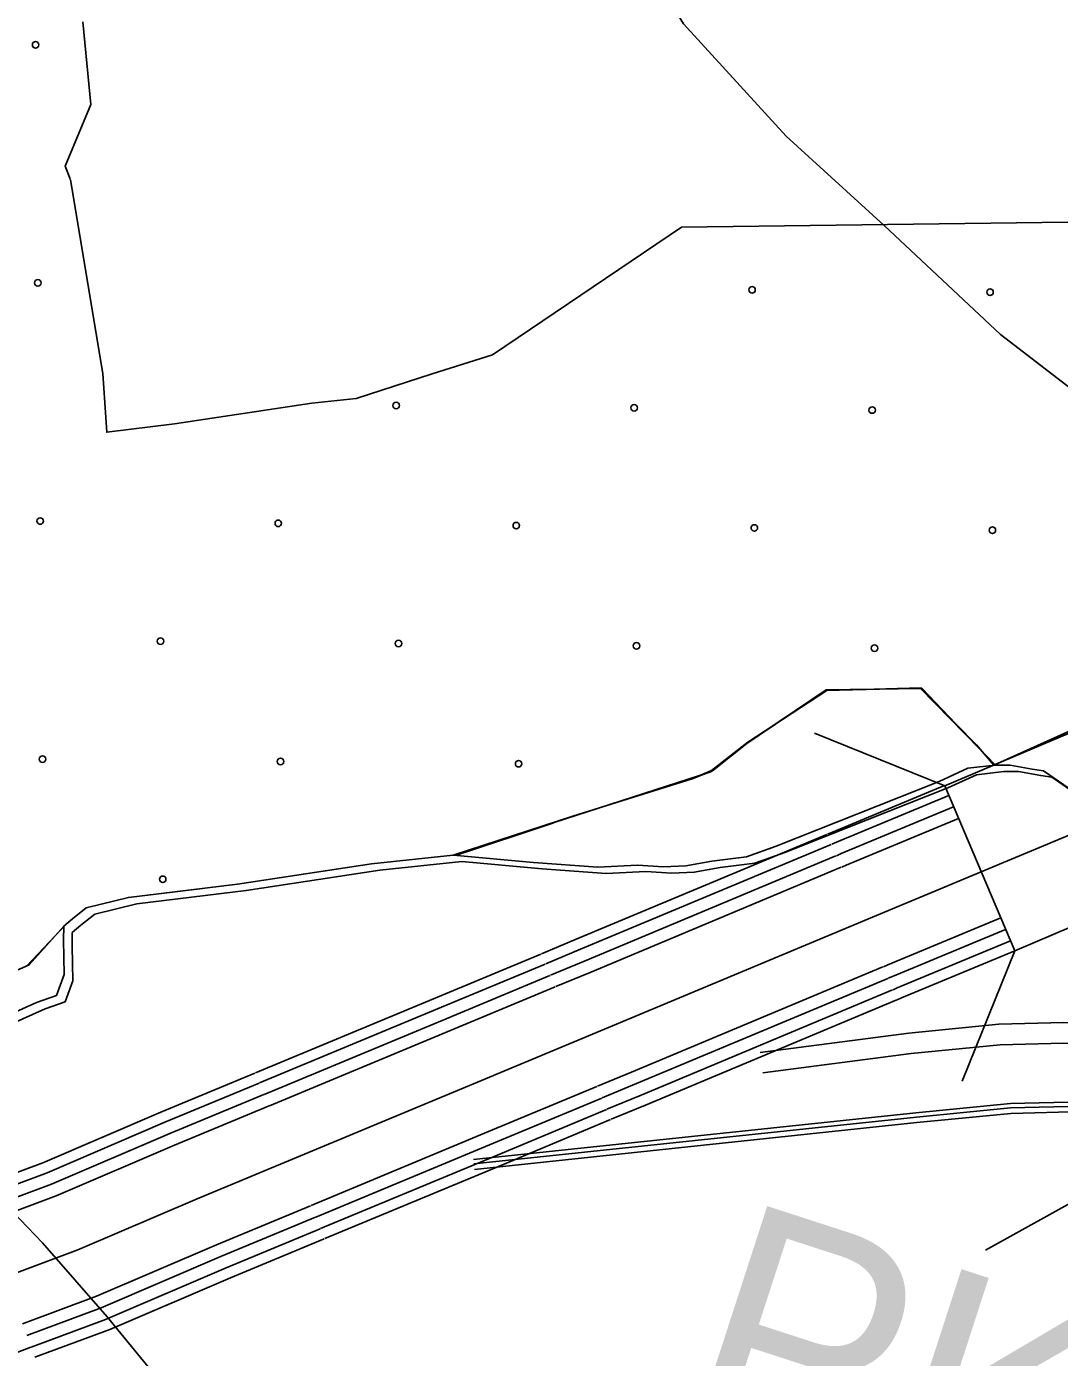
# Model space of a CAD drawing. Extents: x 1551132 to 1791609, y 378168 to 563823.
# Drawn here: x 1649153 to 1650822, y 472556 to 474705 of the extents above; entities that cross this region are included whole.
import ezdxf

# ---------------------------------------------------------------- set-up
doc = ezdxf.new("R2010")
doc.units = 0
for name, color, linetype in [('DESIGN - EROSION CONTROL - Devices', 7, 'Continuous'), ('DESIGN - ROW - Right-of-Way and Easement Labels', 7, 'Continuous'), ('DESIGN - SCRATCH - User 1', 7, 'Continuous'), ('DESIGN - TRAFFIC CONTROL PERMANENT - Pavement Marking Text', 7, 'Continuous'), ('DESIGN - TRANSPORTATION - Edge of Traveled Way', 7, 'Continuous'), ('SURVEY - CENTERLINE - Preliminary Text', 7, 'Continuous'), ('SURVEY - CONTOURS - Intermediate with optional Text', 7, 'Continuous'), ('SURVEY - DRAINAGE - Storm Sewer', 7, 'Continuous'), ('SURVEY - PROPERTY - Political Boundaries Text', 7, 'Continuous'), ('SURVEY - TRANSPORTATION - Roads', 7, 'Continuous'), ('SURVEY - VEGETATION - Features with Text', 7, 'Continuous')]:
    doc.layers.add(name, color=color, linetype=linetype)

msp = doc.modelspace()

# ---------------------------------------------------------------- linework, layer by layer
at = {"layer": 'DESIGN - EROSION CONTROL - Devices'}
for centre in [(1649167.813, 474675.911), (1649167.813, 474675.911), (1649171.547, 474291.358), (1649171.547, 474291.358), (1650325.206, 474280.157), (1650325.206, 474280.157), (1650709.759, 474276.424), (1650709.759, 474276.424), (1649750.243, 474093.481), (1649750.243, 474093.481), (1650134.796, 474089.747), (1650134.796, 474089.747), (1650519.349, 474086.014), (1650519.349, 474086.014), (1649175.28, 473906.805), (1649175.28, 473906.805), (1649559.833, 473903.071), (1649559.833, 473903.071), (1649944.386, 473899.338), (1649944.386, 473899.338), (1650328.939, 473895.604), (1650328.939, 473895.604), (1650713.492, 473891.871), (1650713.492, 473891.871), (1649369.424, 473712.662), (1649369.424, 473712.662), (1649753.977, 473708.928), (1649753.977, 473708.928), (1650138.53, 473705.194), (1650138.53, 473705.194), (1650523.082, 473701.461), (1650523.082, 473701.461), (1649179.014, 473522.252), (1649179.014, 473522.252), (1649563.567, 473518.518), (1649563.567, 473518.518), (1649948.12, 473514.785), (1649948.12, 473514.785), (1649373.157, 473328.109), (1649373.157, 473328.109)]:
    msp.add_circle(centre, 5.28, dxfattribs=at)
at = {"layer": 'DESIGN - SCRATCH - User 1'}
for points in [[(1650919.014, 474390.493), (1650211.206, 474381.175), (1649906.029, 474175.186), (1649808.365, 474144.686), (1649685.484, 474104.851), (1649614.286, 474097.259), (1649392.391, 474063.542), (1649282.669, 474050.191), (1649276.227, 474145.244), (1649224.337, 474457.743), (1649223.337, 474458.918), (1649223.479, 474459.668), (1649215.337, 474479.852), (1649256.803, 474579.43), (1649243.887, 474713.258)], [(1649096.698, 473162.96), (1649157.171, 473190.019), (1649213.237, 473252.395), (1649227.403, 473264.196), (1649249.644, 473281.888), (1649317.843, 473298.913), (1649494.055, 473320.364), (1649710.408, 473353.24), (1649842.539, 473367.324), (1650035.776, 473429.967), (1650228.696, 473490.21), (1650261.362, 473503.486), (1650319.544, 473549.429), (1650445.091, 473634.173), (1650600.246, 473636.214), (1650654.345, 473579.055), (1650688.027, 473545.354), (1650715.843, 473512.486), (1650856.69, 473576.03)]]:
    msp.add_lwpolyline(points, dxfattribs=at)
at = {"layer": 'DESIGN - TRAFFIC CONTROL PERMANENT - Pavement Marking Text'}
for points in [[(1649113.172, 473103.7), (1649169.496, 473128.909), (1649201.645, 473140.451), (1649214.12, 473174.302), (1649212.928, 473230.378), (1649213.237, 473252.395), (1649227.403, 473264.196), (1649249.644, 473281.888), (1649317.843, 473298.913), (1649494.055, 473320.364), (1649710.408, 473353.24), (1649842.539, 473367.324), (1649972.294, 473355.423), (1650076.133, 473347.898), (1650140.14, 473350.965), (1650182.081, 473348.348), (1650218.08, 473349.832), (1650260.162, 473357.224), (1650316.236, 473364.407), (1650364.451, 473381.724), (1650627.804, 473485.986), (1650674.078, 473507.336), (1650718.135, 473512.695), (1650742.118, 473512.345), (1650778, 473505.819), (1650795.958, 473503.553), (1650837.524, 473474.919)], [(1649113.172, 473103.7), (1649169.496, 473128.909), (1649201.645, 473140.451), (1649214.12, 473174.302), (1649212.928, 473230.378), (1649213.237, 473252.395), (1649227.403, 473264.196), (1649249.644, 473281.888), (1649317.843, 473298.913), (1649494.055, 473320.364), (1649710.408, 473353.24), (1649842.539, 473367.324), (1649972.294, 473355.423), (1650076.133, 473347.898), (1650140.14, 473350.965), (1650182.081, 473348.348), (1650218.08, 473349.832), (1650260.162, 473357.224), (1650316.236, 473364.407), (1650364.451, 473381.724), (1650627.804, 473485.986), (1650674.078, 473507.336), (1650718.135, 473512.695), (1650742.118, 473512.345), (1650778, 473505.819), (1650795.958, 473503.553), (1650837.524, 473474.919)], [(1649113.172, 473103.7), (1649169.496, 473128.909), (1649201.645, 473140.451), (1649214.12, 473174.302), (1649212.928, 473230.378), (1649213.237, 473252.395), (1649227.403, 473264.196), (1649249.644, 473281.888), (1649317.843, 473298.913), (1649494.055, 473320.364), (1649710.408, 473353.24), (1649842.539, 473367.324), (1649972.294, 473355.423), (1650076.133, 473347.898), (1650140.14, 473350.965), (1650182.081, 473348.348), (1650218.08, 473349.832), (1650260.162, 473357.224), (1650316.236, 473364.407), (1650364.451, 473381.724), (1650627.804, 473485.986), (1650674.078, 473507.336), (1650718.135, 473512.695), (1650742.118, 473512.345), (1650778, 473505.819), (1650795.958, 473503.553), (1650837.524, 473474.919)], [(1649113.172, 473103.7), (1649169.496, 473128.909), (1649201.645, 473140.451), (1649214.12, 473174.302), (1649212.928, 473230.378), (1649213.237, 473252.395), (1649227.403, 473264.196), (1649249.644, 473281.888), (1649317.843, 473298.913), (1649494.055, 473320.364), (1649710.408, 473353.24), (1649842.539, 473367.324), (1649972.294, 473355.423), (1650076.133, 473347.898), (1650140.14, 473350.965), (1650182.081, 473348.348), (1650218.08, 473349.832), (1650260.162, 473357.224), (1650316.236, 473364.407), (1650364.451, 473381.724), (1650627.804, 473485.986), (1650674.078, 473507.336), (1650718.135, 473512.695), (1650742.118, 473512.345), (1650778, 473505.819), (1650795.958, 473503.553), (1650837.524, 473474.919)], [(1649113.172, 473103.7), (1649169.496, 473128.909), (1649201.645, 473140.451), (1649214.12, 473174.302), (1649212.928, 473230.378), (1649213.237, 473252.395), (1649227.403, 473264.196), (1649249.644, 473281.888), (1649317.843, 473298.913), (1649494.055, 473320.364), (1649710.408, 473353.24), (1649842.539, 473367.324), (1649972.294, 473355.423), (1650076.133, 473347.898), (1650140.14, 473350.965), (1650182.081, 473348.348), (1650218.08, 473349.832), (1650260.162, 473357.224), (1650316.236, 473364.407), (1650364.451, 473381.724), (1650627.804, 473485.986), (1650674.078, 473507.336), (1650718.135, 473512.695), (1650742.118, 473512.345), (1650778, 473505.819), (1650795.958, 473503.553), (1650837.524, 473474.919)], [(1649126.864, 473093.441), (1649183.187, 473118.65), (1649215.337, 473130.192), (1649227.811, 473164.043), (1649226.62, 473220.12), (1649226.928, 473242.137), (1649241.094, 473253.937), (1649263.336, 473271.629), (1649331.534, 473288.655), (1649507.747, 473310.105), (1649724.1, 473342.981), (1649856.23, 473357.065), (1649985.985, 473345.165), (1650089.825, 473337.64), (1650153.831, 473340.706), (1650195.772, 473338.09), (1650231.771, 473339.573), (1650273.854, 473346.965), (1650329.927, 473354.149), (1650378.143, 473371.466), (1650641.495, 473475.727), (1650687.769, 473497.077), (1650731.826, 473502.436), (1650755.809, 473502.086), (1650791.691, 473495.561), (1650809.649, 473493.294), (1650851.215, 473464.66)]]:
    msp.add_lwpolyline(points, dxfattribs=at)
at = {"layer": 'DESIGN - TRANSPORTATION - Edge of Traveled Way'}
for points in [[(1649217.47, 473255.92), (1649227.403, 473264.196), (1649249.644, 473281.888), (1649317.843, 473298.913), (1649494.055, 473320.364), (1649710.408, 473353.24), (1649842.539, 473367.324), (1650258.446, 473501.427), (1650310.228, 473543.262), (1650443.666, 473632.906), (1650597.013, 473636.898), (1650717.31, 473513.536)], [(1649152.863, 473187.71), (1649217.47, 473255.92)]]:
    msp.add_lwpolyline(points, dxfattribs=at)
at = {"layer": 'SURVEY - CENTERLINE - Preliminary Text'}
for points in [[(1652398.971, 473796.32), (1652251.099, 473819.503), (1652172.618, 473827.587), (1652095.103, 473828.737), (1651987.989, 473821.053), (1651939.206, 473816.261), (1651868.766, 473804.478), (1651794.635, 473789.694), (1651724.386, 473769.56), (1651580.806, 473718.934), (1651364.945, 473626.181), (1650933.088, 473439.309), (1650513.34, 473264.355), (1650099.616, 473091.358), (1649868.646, 472995.039), (1649428.823, 472812.234), (1649236.003, 472729.632), (1649067.365, 472666.863)], [(1650636.312, 473479.71), (1650455.016, 473404.142), (1650447.158, 473400.858)], [(1650643.145, 473463.593), (1650461.749, 473387.991), (1650453.899, 473384.716)], [(1650650.961, 473445.184), (1650469.457, 473369.532), (1650461.616, 473366.257)], [(1650658.886, 473426.517), (1650477.257, 473350.815), (1650470.257, 473347.882)], [(1650446.283, 473400.492), (1650041.251, 473231.129), (1649985.11, 473207.72)], [(1650453.041, 473384.349), (1650047.992, 473214.986), (1649991.843, 473191.561)], [(1650460.749, 473365.891), (1650055.7, 473196.528), (1649999.543, 473173.102)], [(1650469.416, 473347.532), (1650063.517, 473177.811), (1650008.185, 473154.735)], [(1650727.026, 473265.938), (1650544.439, 473189.836), (1650537.522, 473186.944)], [(1650734.959, 473247.263), (1650552.255, 473171.111), (1650545.339, 473168.227)], [(1650742.776, 473228.862), (1650559.955, 473152.66), (1650553.055, 473149.768)], [(1650749.617, 473212.745), (1650566.697, 473136.51), (1650559.805, 473133.626)], [(1649984.285, 473207.378), (1649810.431, 473134.876), (1649522.838, 473015.339)], [(1649991.027, 473191.227), (1649817.156, 473118.717), (1649529.554, 472999.181)], [(1649998.718, 473172.769), (1649824.847, 473100.258), (1649537.229, 472980.713)], [(1650536.706, 473186.594), (1650130.732, 473016.84), (1650075.325, 472993.731)], [(1650544.53, 473167.877), (1650138.548, 472998.123), (1650083.125, 472975.014)], [(1650007.368, 473154.393), (1649832.639, 473081.533), (1649545.854, 472962.33)], [(1650552.247, 473149.427), (1650146.248, 472979.664), (1650090.824, 472956.555)], [(1650558.997, 473133.285), (1650152.998, 472963.522), (1650097.557, 472940.404)], [(1649522.013, 473014.998), (1649369.933, 472951.788), (1649179.729, 472870.31), (1649064.757, 472827.509)], [(1649528.729, 472998.839), (1649376.741, 472935.671), (1649186.237, 472854.052), (1649070.857, 472811.109)], [(1649536.404, 472980.372), (1649384.516, 472917.237), (1649193.662, 472835.484), (1649077.831, 472792.367)], [(1650074.5, 472993.389), (1649899.679, 472920.487), (1649612.802, 472801.25)], [(1650082.308, 472974.672), (1649907.479, 472901.762), (1649620.585, 472782.517)], [(1649545.037, 472961.988), (1649392.399, 472898.553), (1649201.195, 472816.642), (1649085.765, 472773.674)], [(1650090.008, 472956.213), (1649915.162, 472883.303), (1649628.26, 472764.05)], [(1650096.741, 472940.063), (1649921.887, 472867.144), (1649634.977, 472747.891)], [(1649611.977, 472800.909), (1649460.214, 472737.832), (1649266.002, 472654.63), (1649146.605, 472610.195)], [(1649619.76, 472782.175), (1649468.106, 472719.148), (1649273.535, 472635.796), (1649153.679, 472591.186)], [(1649627.435, 472763.708), (1649475.88, 472700.714), (1649280.968, 472617.221), (1649160.654, 472572.436)], [(1649634.152, 472747.549), (1649482.68, 472684.597), (1649287.468, 472600.97), (1649166.762, 472556.036)], [(1649159.821, 472572.128), (1649106.114, 472552.135), (1648939.943, 472501.609), (1648824.004, 472470.941), (1648659.233, 472437.682)]]:
    msp.add_lwpolyline(points, dxfattribs=at)
at = {"layer": 'SURVEY - CONTOURS - Intermediate with optional Text'}
msp.add_lwpolyline([(1651916.74, 472781.385), (1651767.918, 473065.5), (1651588.114, 473349.041), (1651445.551, 473536.221), (1651332.629, 473675.141), (1651171.858, 473834.42), (1651011.053, 473989.69), (1650726.735, 474207.879), (1650538.74, 474384.284), (1650380.227, 474528.162), (1650214.606, 474709.934), (1650179.057, 474768.244), (1650139.749, 474858.604), (1650101.1, 475033.05), (1650086.417, 475203.33), (1650094.242, 475354.634), (1650109.459, 475415.51), (1650134.708, 475499.304), (1650187.54, 475607.049), (1650197.457, 475623.616)], dxfattribs=at)
at = {"layer": 'SURVEY - DRAINAGE - Storm Sewer'}
for p, q in [((1650636.562, 473479.119), (1650425.983, 473564.204)), ((1650749.626, 473212.72), (1650664.544, 473002.131)), ((1650901.097, 472839.269), (1650702.46, 472729.124))]:
    msp.add_line(p, q, dxfattribs=at)
msp.add_lwpolyline([(1650749.626, 473212.72), (1650968.262, 473305.531), (1650855.19, 473571.921), (1650636.562, 473479.119)], close=True, dxfattribs=at)
at = {"layer": 'SURVEY - PROPERTY - Political Boundaries Text'}
for points in [[(1650338.285, 473048.507), (1650578.73, 473079.825), (1650723.951, 473093.984), (1650829.157, 473096.784), (1650923.771, 473090.875), (1650973.554, 473080.825), (1651066.068, 473057.825), (1651148.225, 473031.532), (1651225.981, 473002.157), (1651266.113, 472990.656), (1651309.696, 472980.564), (1651358.386, 472975.056), (1651380.319, 472973.531), (1651405.968, 472972.498), (1651466.625, 472975.531), (1651513.508, 472984.848), (1651549.148, 472994.99), (1651615.28, 473019.357), (1651688.22, 473051.941), (1651747.827, 473086.242)], [(1650342.602, 473015.365), (1650582.513, 473046.616), (1650726.018, 473060.6), (1650828.565, 473063.333), (1650919.397, 473057.658), (1650966.212, 473048.208), (1651056.927, 473025.657), (1651137.216, 472999.956), (1651215.456, 472970.397), (1651257.739, 472958.289), (1651304.029, 472947.564), (1651355.353, 472941.763), (1651378.486, 472940.155), (1651406.127, 472939.038), (1651470.742, 472942.272), (1651521.357, 472952.33), (1651559.515, 472963.197), (1651627.888, 472988.39), (1651703.403, 473022.116), (1651764.493, 473057.275)], [(1649875.821, 472868.419), (1650590.779, 472943.971), (1650742.984, 472958.805), (1650859.073, 472961.897), (1650969.07, 472955.03), (1651030.994, 472942.53), (1651130.825, 472917.713), (1651220.623, 472888.97), (1651296.413, 472860.336), (1651327.779, 472851.353), (1651360.303, 472843.819), (1651398.26, 472839.527), (1651415.285, 472838.344), (1651432.793, 472837.636), (1651477.308, 472839.861), (1651508.958, 472846.153), (1651534.307, 472853.37), (1651591.306, 472874.37), (1651653.696, 472902.238), (1651810.751, 472992.615)], [(1649875.088, 472875.378), (1650590.071, 472950.938), (1650742.551, 472965.797), (1650859.198, 472968.906), (1650937.413, 472964.022)], [(1649876.763, 472859.469), (1650591.688, 472935.021), (1650743.542, 472949.813), (1650858.915, 472952.888), (1650931.988, 472948.33)]]:
    msp.add_lwpolyline(points, dxfattribs=at)
at = {"layer": 'SURVEY - TRANSPORTATION - Roads'}
msp.add_lwpolyline([(1649106.047, 472816.276), (1649178.987, 472741.174), (1649283.293, 472621.587), (1649442.548, 472427.149), (1649517.396, 472346.014), (1649539.137, 472327.688), (1649594.786, 472294.696), (1649646.376, 472276.137), (1649939.077, 472189.96), (1650261.503, 472085.341), (1650494.373, 472010.014), (1650677.268, 471935.379), (1650770.691, 471896.028)], dxfattribs=at)
at = {"layer": 'SURVEY - VEGETATION - Features with Text'}
for points in [[(1650227.071, 473489.744), (1650259.937, 473503.686), (1650318.686, 473549.504), (1650446.15, 473633.173), (1650598.504, 473637.156)], [(1650598.504, 473637.156), (1650717.393, 473513.461)], [(1649847.697, 473366.849), (1650003.56, 473418.667)], [(1649585.911, 473334.323), (1649710.408, 473353.24), (1649842.539, 473367.324), (1649847.705, 473366.849)], [(1649213.237, 473252.395), (1649227.403, 473264.196), (1649249.644, 473281.888), (1649317.843, 473298.913), (1649437.39, 473313.464)]]:
    msp.add_lwpolyline(points, dxfattribs=at)

# ---------------------------------------------------------------- texts
at = {"layer": 'DESIGN - ROW - Right-of-Way and Easement Labels'}
msp.add_text('PK.', height=369.9929, rotation=342.023231, dxfattribs=at).set_placement((1650196.972, 472460.842))

doc.saveas('drawing.dxf')
